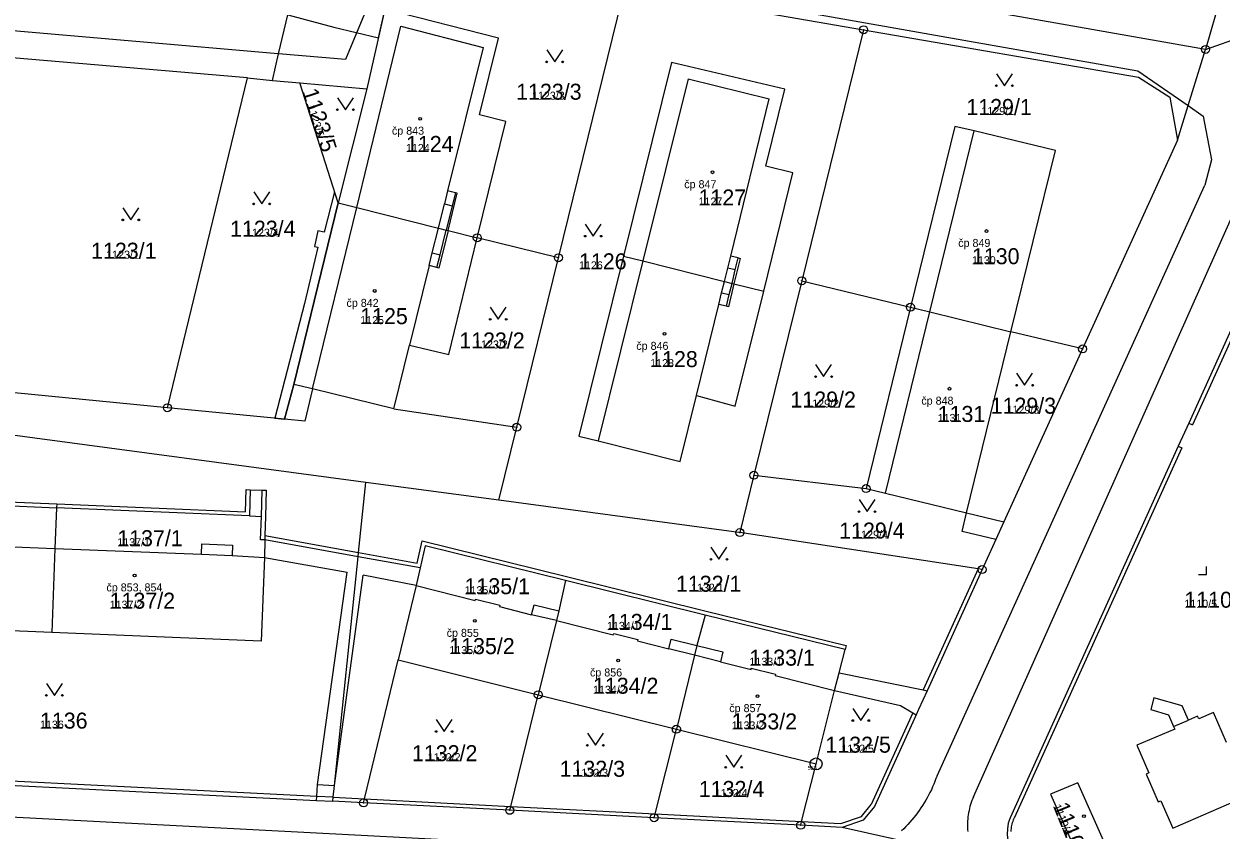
# Model space of a CAD drawing. Extents: x -763628 to -761565, y -976033 to -973833.
# Drawn here: x -762144.5 to -761994.9, y -975218.9 to -975118.1 of the extents above; entities that cross this region are included whole.
import ezdxf

# ---------------------------------------------------------------- set-up
doc = ezdxf.new("R2010")
doc.units = 0
for name, color, linetype in [('KN_cisla parcel 1000', 7, 'Continuous'), ('KN_cisla parcel 500', 7, 'Continuous'), ('KN_cisla popisna 500', 7, 'Continuous'), ('KN_hranice parcel', 7, 'Continuous'), ('KN_vecna bremena', 7, 'Continuous'), ('KN_vnitrni kresba parcel', 7, 'Continuous'), ('KN_znacky bodu BP', 7, 'Continuous'), ('KN_znacky budov', 7, 'Continuous'), ('KN_znacky kultur', 7, 'Continuous')]:
    doc.layers.add(name, color=color, linetype=linetype)

msp = doc.modelspace()

# ---------------------------------------------------------------- linework, layer by layer
at = {"layer": 'KN_hranice parcel'}
for p, q in [((-761992.18, -975104.83), (-761996.86, -975121.33)), ((-762077.74, -975147.37), (-762069.47, -975113.71)), ((-762069.47, -975113.71), (-762039.6, -975118.87)), ((-761996.86, -975121.33), (-762031.45, -975115.27)), ((-762099.41, -975116.32), (-762101.69, -975126.28)), ((-762039.6, -975118.87), (-762047.32, -975150.24)), ((-762039.6, -975118.87), (-762005.24, -975124.81)), ((-762116.6, -975124.9), (-762113.48, -975125.21)), ((-762113.48, -975125.21), (-762110.05, -975125.52)), ((-762105.28, -975140.52), (-762110.05, -975125.52)), ((-762110.05, -975125.52), (-762101.69, -975126.28)), ((-762101.69, -975126.28), (-762105.28, -975140.52)), ((-762000.37, -975132.68), (-762012.23, -975158.76)), ((-762105.28, -975140.52), (-762110.79, -975163.2)), ((-762077.74, -975147.37), (-762087.88, -975144.88)), ((-762082.95, -975168.55), (-762077.74, -975147.37)), ((-762047.32, -975150.24), (-762053.3, -975174.56)), ((-762047.32, -975150.24), (-762033.74, -975153.55)), ((-762033.74, -975153.55), (-762039.29, -975176.22)), ((-762026.72, -975179.25), (-762021.18, -975156.61)), ((-762012.23, -975158.76), (-762021.18, -975156.61)), ((-762012.23, -975158.76), (-762022.07, -975180.38)), ((-762098.32, -975166.26), (-762082.95, -975168.55)), ((-762101.8, -975175.46), (-762152.19, -975168.72)), ((-762085.19, -975177.68), (-762082.95, -975168.55)), ((-762085.19, -975177.68), (-762101.8, -975175.46)), ((-762053.3, -975174.56), (-762055.06, -975181.71)), ((-762053.3, -975174.56), (-762039.29, -975176.22)), ((-762026.72, -975179.25), (-762022.07, -975180.38)), ((-762140.66, -975183.72), (-762141.06, -975194.21)), ((-762095.5, -975188.33), (-762097.76, -975197.63)), ((-762076.86, -975187.7), (-762077.68, -975191.51)), ((-762059.41, -975192.02), (-762076.86, -975187.7)), ((-762077.68, -975191.51), (-762077.99, -975192.72)), ((-762077.99, -975192.72), (-762080.26, -975201.99)), ((-762059.41, -975192.02), (-762060.42, -975195.84)), ((-762097.76, -975197.63), (-762080.26, -975201.99)), ((-762080.26, -975201.99), (-762063, -975206.29)), ((-762045.54, -975210.64), (-762043.23, -975201.44)), ((-762063, -975206.29), (-762045.54, -975210.64)), ((-762102.09, -975215.5), (-762105.93, -975215.3)), ((-762083.82, -975216.43), (-762102.09, -975215.5)), ((-762065.78, -975217.36), (-762083.82, -975216.43)), ((-762047.46, -975218.29), (-762065.78, -975217.36)), ((-762042.28, -975218.56), (-762047.46, -975218.29))]:
    msp.add_line(p, q, dxfattribs=at)
for points in [[(-762113.48, -975125.21), (-762112.7, -975121.9), (-762111.31, -975115.95), (-762110.16, -975111.06)], [(-762087.88, -975144.88), (-762084.3, -975130.34), (-762087.6, -975129.52), (-762085.23, -975119.93), (-762099.41, -975116.32)], [(-762000.37, -975132.68), (-761999.04, -975128.36), (-761996.86, -975121.33)], [(-762116.6, -975124.9), (-762117.08, -975124.85), (-762148, -975122.21)], [(-762052.08, -975151.55), (-762048.43, -975136.77), (-762051.81, -975135.94), (-762049.45, -975126.32), (-762063.6, -975122.97), (-762069.6, -975147.16)], [(-762110.79, -975163.2), (-762111.97, -975167.53), (-762126.6, -975166.11), (-762116.6, -975124.9)], [(-762005.24, -975124.81), (-762001.31, -975127.31), (-762000.37, -975132.68)], [(-762021.18, -975156.61), (-762015.6, -975133.95), (-762025.78, -975131.52), (-762028.21, -975130.95), (-762033.74, -975153.55)], [(-762105.28, -975140.52), (-762102.95, -975141.09), (-762092.74, -975143.68), (-762091.77, -975143.92), (-762091.53, -975143.97), (-762087.88, -975144.88)], [(-762098.32, -975166.26), (-762096.35, -975158.28), (-762091.45, -975159.47), (-762087.88, -975144.88)], [(-762069.6, -975147.16), (-762075.18, -975169.66), (-762072.76, -975170.26), (-762062.52, -975172.85), (-762060.49, -975164.58), (-762055.64, -975165.94), (-762052.08, -975151.55)], [(-762069.6, -975147.16), (-762067.18, -975147.77), (-762056.99, -975150.34), (-762056.04, -975150.57), (-762055.8, -975150.63), (-762052.08, -975151.55)], [(-761990.94, -975150.34), (-761998.96, -975168.04), (-762000.27, -975170.93), (-762021.29, -975217.37)], [(-762033.74, -975153.55), (-762031.31, -975154.14), (-762021.18, -975156.61)], [(-762098.32, -975166.26), (-762108.45, -975163.77), (-762110.79, -975163.2)], [(-762177.52, -975184.35), (-762172.55, -975180.41), (-762167.35, -975179.45), (-762167.16, -975173.93), (-762166.66, -975173.95), (-762165.16, -975174), (-762164.66, -975174.01), (-762164.76, -975177.11), (-762140.43, -975178.11)], [(-762105.93, -975215.3), (-762105.88, -975214.8), (-762105.72, -975213.31), (-762102.77, -975184.74), (-762102.71, -975184.21), (-762101.8, -975175.46)], [(-762140.43, -975178.11), (-762116.84, -975179.13), (-762116.76, -975176.35), (-762116.26, -975176.37), (-762114.76, -975176.42), (-762114.26, -975176.43), (-762114.36, -975179.7), (-762114.43, -975182.08), (-762114.44, -975182.64), (-762114.48, -975184.84)], [(-762039.29, -975176.22), (-762036.86, -975176.81), (-762026.72, -975179.25)], [(-762140.43, -975178.11), (-762140.45, -975178.61), (-762140.66, -975183.72)], [(-762055.06, -975181.71), (-762055.21, -975181.69), (-762085.19, -975177.68)], [(-762167, -975182.6), (-762162.92, -975182.77), (-762162.87, -975181.42), (-762159.05, -975181.58), (-762159.11, -975182.94), (-762140.66, -975183.72)], [(-762022.07, -975180.38), (-762023.08, -975182.6), (-762024.78, -975186.34)], [(-762141.06, -975194.21), (-762167.26, -975193.14), (-762167, -975182.6)], [(-762024.78, -975186.34), (-762025.3, -975186.26), (-762055.06, -975181.71)], [(-762140.66, -975183.72), (-762122.34, -975184.42), (-762122.32, -975183.12), (-762118.47, -975183.29), (-762118.53, -975184.57), (-762114.48, -975184.84)], [(-762076.86, -975187.7), (-762094.37, -975183.36), (-762095.01, -975186.14), (-762095.5, -975188.33)], [(-762114.48, -975184.84), (-762114.9, -975195.27), (-762141.06, -975194.21)], [(-762024.78, -975186.34), (-762031.66, -975201.49), (-762032.72, -975203.82), (-762033.03, -975204.51)], [(-762095.5, -975188.33), (-762088.15, -975190.19), (-762088.1, -975190.02), (-762085.06, -975190.79), (-762085.1, -975190.97), (-762081.09, -975191.99), (-762080.78, -975190.73), (-762077.68, -975191.51)], [(-762077.99, -975192.72), (-762070.88, -975194.51), (-762070.83, -975194.33), (-762067.83, -975195.09), (-762067.87, -975195.26), (-762063.94, -975196.25), (-762063.64, -975195.03), (-762060.42, -975195.84)], [(-762043.23, -975201.44), (-762042.63, -975199.24), (-762041.91, -975196.32), (-762059.41, -975192.02)], [(-762060.42, -975195.84), (-762060.72, -975197.05), (-762063, -975206.29)], [(-762060.42, -975195.84), (-762057.19, -975196.64), (-762057.5, -975197.86), (-762053.65, -975198.82), (-762053.63, -975198.68), (-762050.62, -975199.43), (-762050.65, -975199.58), (-762043.23, -975201.44)], [(-762102.09, -975215.5), (-762101.97, -975215), (-762097.76, -975197.63)], [(-762083.82, -975216.43), (-762083.7, -975215.95), (-762080.26, -975201.99)], [(-762043.23, -975201.44), (-762034.99, -975203.31), (-762033.46, -975204.25), (-762033.03, -975204.51)], [(-761994.23, -975207.97), (-761995.85, -975204.21), (-761997.69, -975205), (-761997.85, -975204.67), (-761999.01, -975205.16), (-761999.79, -975203.38), (-762003.34, -975202.38), (-762003.7, -975203.84), (-762001.51, -975204.49), (-762000.86, -975205.94), (-762000.72, -975206.29), (-762005.43, -975208.29), (-762003.97, -975211.76), (-762004.27, -975211.91), (-762002.77, -975215.39), (-762002.44, -975215.24), (-762000.95, -975218.67), (-761991.39, -975214.48)], [(-762033.03, -975204.51), (-762038.22, -975215.94), (-762039.65, -975217.68), (-762042.28, -975218.56)], [(-762065.78, -975217.36), (-762065.66, -975216.88), (-762063, -975206.29)], [(-762047.46, -975218.29), (-762047.34, -975217.83), (-762045.54, -975210.64)], [(-762176.53, -975211.78), (-762107.95, -975215.2), (-762105.93, -975215.3)], [(-762012.81, -975213), (-762016.25, -975214.43), (-762012.81, -975222.13), (-762009.46, -975220.59), (-762012.81, -975213)], [(-762018.14, -975224.06), (-762025.69, -975222.34), (-762035.96, -975220), (-762042.28, -975218.56)], [(-762021.29, -975217.37), (-762021.51, -975218.05), (-762021.63, -975218.75), (-762021.65, -975219.46), (-762021.57, -975220.16), (-762021.39, -975220.85), (-762021.22, -975221.29), (-762020.89, -975221.92), (-762020.47, -975222.5), (-762019.98, -975223.01), (-762019.42, -975223.44), (-762018.8, -975223.8), (-762018.14, -975224.06)]]:
    msp.add_lwpolyline(points, dxfattribs=at)
at = {"layer": 'KN_vecna bremena'}
for points in [[(-762107.89, -975101.84), (-762110.16, -975111.06), (-762111.31, -975115.95), (-762111.56, -975117.03), (-762105.82, -975118.56), (-762100.23, -975119.89), (-762099.56, -975116.96), (-762105.09, -975115.65), (-762108.87, -975114.64), (-762107.45, -975101.95)], [(-762109.45, -975153.08), (-762113.17, -975167.42), (-762111.97, -975167.53), (-762110.79, -975163.2), (-762105.28, -975140.52), (-762105.73, -975139.12), (-762107.01, -975144.19), (-762107.79, -975144.01), (-762108.24, -975145.96), (-762107.82, -975146.06)]]:
    msp.add_lwpolyline(points, close=True, dxfattribs=at)
at = {"layer": 'KN_vnitrni kresba parcel'}
for p, q in [((-762092.15, -975108.68), (-762005.33, -975124)), ((-762113.24, -975121.85), (-762213.18, -975113.18)), ((-762101.57, -975115.89), (-762104.35, -975122.6)), ((-762102.95, -975141.09), (-762097.45, -975118.44)), ((-762097.45, -975118.44), (-762087.16, -975121.1)), ((-761996.86, -975121.33), (-761992.16, -975119.67)), ((-762087.16, -975121.1), (-762091.58, -975139)), ((-762112.7, -975121.9), (-762113.24, -975121.85)), ((-762104.35, -975122.6), (-762112.7, -975121.9)), ((-762005.33, -975124), (-761999.04, -975128.36)), ((-762061.54, -975125.03), (-762067.18, -975147.77)), ((-762061.54, -975125.03), (-762051.39, -975127.51)), ((-762056.21, -975147.16), (-762051.39, -975127.51)), ((-761999.04, -975128.36), (-761997.15, -975129.67)), ((-761997.15, -975129.67), (-761996.11, -975135.13)), ((-762031.31, -975154.14), (-762025.78, -975131.52)), ((-762025.86, -975214.73), (-761989.39, -975132.82)), ((-761996.11, -975135.13), (-761996.96, -975138.32)), ((-762091.58, -975139), (-762091.99, -975140.64)), ((-762090.61, -975139.24), (-762091.58, -975139)), ((-762091.53, -975143.97), (-762090.37, -975139.3)), ((-762090.61, -975139.24), (-762091.02, -975140.88)), ((-762090.37, -975139.3), (-762090.61, -975139.24)), ((-762030.42, -975212.11), (-761996.96, -975138.32)), ((-762092.74, -975143.68), (-762091.99, -975140.64)), ((-762091.99, -975140.64), (-762091.02, -975140.88)), ((-762091.02, -975140.88), (-762091.77, -975143.92)), ((-762108.45, -975163.77), (-762102.95, -975141.09)), ((-762093.5, -975146.75), (-762092.74, -975143.68)), ((-762091.53, -975143.97), (-762092.69, -975148.66)), ((-762092.53, -975146.99), (-762091.77, -975143.92)), ((-762093.9, -975148.36), (-762093.5, -975146.75)), ((-762093.5, -975146.75), (-762092.53, -975146.99)), ((-762092.93, -975148.6), (-762092.53, -975146.99)), ((-762093.9, -975148.36), (-762096.35, -975158.28)), ((-762092.93, -975148.6), (-762093.9, -975148.36)), ((-762067.18, -975147.77), (-762072.76, -975170.26)), ((-762056.58, -975148.67), (-762056.21, -975147.16)), ((-762055.26, -975147.4), (-762056.21, -975147.16)), ((-762055.02, -975147.45), (-762055.8, -975150.63)), ((-762055.63, -975148.9), (-762055.26, -975147.4)), ((-762055.26, -975147.4), (-762055.02, -975147.45)), ((-762092.69, -975148.66), (-762092.93, -975148.6)), ((-762056.99, -975150.34), (-762056.58, -975148.67)), ((-762055.63, -975148.9), (-762056.58, -975148.67)), ((-762056.04, -975150.57), (-762055.63, -975148.9)), ((-762057.34, -975151.75), (-762056.99, -975150.34)), ((-762055.8, -975150.63), (-762056.5, -975153.5)), ((-762056.39, -975151.98), (-762056.04, -975150.57)), ((-761990.67, -975150.94), (-761998.51, -975168.24)), ((-762057.7, -975153.21), (-762057.34, -975151.75)), ((-762057.34, -975151.75), (-762056.39, -975151.98)), ((-762056.75, -975153.44), (-762056.39, -975151.98)), ((-762060.49, -975164.58), (-762057.7, -975153.21)), ((-762056.75, -975153.44), (-762057.7, -975153.21)), ((-762056.5, -975153.5), (-762056.75, -975153.44)), ((-762036.86, -975176.81), (-762031.31, -975154.14)), ((-762126.6, -975166.11), (-762151.72, -975163.68)), ((-762108.45, -975163.77), (-762109.42, -975167.78)), ((-762109.42, -975167.78), (-762111.97, -975167.53)), ((-761998.96, -975168.04), (-761998.51, -975168.24)), ((-762000.27, -975170.93), (-761999.82, -975171.14)), ((-761999.82, -975171.14), (-762020.78, -975217.42)), ((-762116.26, -975176.37), (-762116.36, -975179.64)), ((-762114.86, -975179.69), (-762114.76, -975176.42)), ((-762165.27, -975177.59), (-762140.45, -975178.61)), ((-762116.36, -975179.64), (-762140.45, -975178.61)), ((-762116.36, -975179.64), (-762114.86, -975179.69)), ((-762114.95, -975182.62), (-762114.86, -975179.69)), ((-762027.29, -975181.59), (-762026.72, -975179.25)), ((-762114.44, -975182.64), (-762114.95, -975182.62)), ((-762102.77, -975184.74), (-762114.44, -975182.64)), ((-762114.43, -975182.08), (-762102.71, -975184.21)), ((-762095.39, -975185.54), (-762094.75, -975182.76)), ((-762094.75, -975182.76), (-762076.74, -975187.22)), ((-762023.08, -975182.6), (-762027.29, -975181.59)), ((-762122.34, -975184.42), (-762118.53, -975184.57)), ((-762102.71, -975184.21), (-762095.39, -975185.54)), ((-762114.48, -975184.84), (-762104.12, -975186.67)), ((-762095.01, -975186.14), (-762102.77, -975184.74)), ((-762107.85, -975213.2), (-762104.12, -975186.67)), ((-762105.72, -975213.31), (-762102.15, -975187.03)), ((-762095.5, -975188.33), (-762102.15, -975187.03)), ((-762076.74, -975187.22), (-762059.29, -975191.53)), ((-762025.3, -975186.26), (-762032.16, -975201.39)), ((-762059.29, -975191.53), (-762041.79, -975195.83)), ((-762077.99, -975192.72), (-762081.09, -975191.99)), ((-762060.72, -975197.05), (-762063.94, -975196.25)), ((-762041.79, -975195.83), (-762041.91, -975196.32)), ((-762057.5, -975197.86), (-762060.72, -975197.05)), ((-762042.63, -975199.24), (-762032.16, -975201.39)), ((-762032.16, -975201.39), (-762031.66, -975201.49)), ((-762033.46, -975204.25), (-762038.65, -975215.69)), ((-762000.86, -975205.94), (-761999.01, -975205.16)), ((-762107.92, -975214.7), (-762176.5, -975211.28)), ((-762107.92, -975214.7), (-762107.85, -975213.2)), ((-762107.85, -975213.2), (-762105.72, -975213.31)), ((-762187.24, -975215.13), (-762041.41, -975222.7)), ((-762107.95, -975215.2), (-762107.92, -975214.7)), ((-762105.88, -975214.8), (-762107.92, -975214.7)), ((-762105.88, -975214.8), (-762101.97, -975215)), ((-762101.97, -975215), (-762083.7, -975215.95)), ((-762039.84, -975217.21), (-762038.65, -975215.69)), ((-762083.7, -975215.95), (-762065.66, -975216.88)), ((-762065.66, -975216.88), (-762047.34, -975217.83)), ((-762042.44, -975218.08), (-762039.84, -975217.21)), ((-762047.34, -975217.83), (-762042.44, -975218.08))]:
    msp.add_line(p, q, dxfattribs=at)
for points in [[(-762030.42, -975212.11), (-762030.55, -975212.46), (-762030.68, -975212.81), (-762030.83, -975213.16), (-762030.97, -975213.51), (-762031.13, -975213.85), (-762031.3, -975214.19), (-762031.47, -975214.52), (-762031.65, -975214.85), (-762031.83, -975215.18), (-762032.02, -975215.5), (-762032.22, -975215.82), (-762032.43, -975216.13), (-762032.64, -975216.44), (-762032.86, -975216.75), (-762033.09, -975217.05), (-762033.32, -975217.34), (-762033.56, -975217.63), (-762033.8, -975217.92), (-762034.05, -975218.2), (-762034.31, -975218.47), (-762034.57, -975218.74), (-762034.84, -975219.01)], [(-762025.86, -975214.73), (-762025.96, -975214.97), (-762026.06, -975215.22), (-762026.15, -975215.46), (-762026.23, -975215.71), (-762026.3, -975215.96), (-762026.36, -975216.22), (-762026.42, -975216.47), (-762026.47, -975216.73), (-762026.52, -975216.99), (-762026.55, -975217.25), (-762026.58, -975217.51), (-762026.6, -975217.77), (-762026.62, -975218.03), (-762026.62, -975218.29), (-762026.62, -975218.55), (-762026.61, -975218.82), (-762026.59, -975219.08)], [(-762021.16, -975219.07), (-762021.15, -975218.88), (-762021.13, -975218.69), (-762021.11, -975218.51), (-762021.07, -975218.32), (-762021.03, -975218.14), (-762020.98, -975217.95), (-762020.92, -975217.77), (-762020.85, -975217.6), (-762020.78, -975217.42)]]:
    msp.add_lwpolyline(points, dxfattribs=at)
at = {"layer": 'KN_znacky bodu BP'}
for centre, radius in [((-762039.6, -975118.87), 0.5), ((-762039.6, -975118.87), 0.0303), ((-761996.86, -975121.33), 0.5), ((-761996.86, -975121.33), 0.0303), ((-762087.88, -975144.88), 0.5), ((-762087.88, -975144.88), 0.0303), ((-762077.74, -975147.37), 0.5), ((-762077.74, -975147.37), 0.0303), ((-762047.32, -975150.24), 0.5), ((-762047.32, -975150.24), 0.0303), ((-762033.74, -975153.55), 0.5), ((-762033.74, -975153.55), 0.0303), ((-762012.23, -975158.76), 0.5), ((-762012.23, -975158.76), 0.0303), ((-762126.6, -975166.11), 0.5), ((-762126.6, -975166.11), 0.0303), ((-762082.95, -975168.55), 0.5), ((-762082.95, -975168.55), 0.0303), ((-762053.3, -975174.56), 0.5), ((-762053.3, -975174.56), 0.0303), ((-762039.29, -975176.22), 0.5), ((-762039.29, -975176.22), 0.0303), ((-762055.06, -975181.71), 0.5), ((-762055.06, -975181.71), 0.0303), ((-762024.78, -975186.34), 0.5), ((-762024.78, -975186.34), 0.0303), ((-762080.26, -975201.99), 0.5), ((-762080.26, -975201.99), 0.0303), ((-762063, -975206.29), 0.5), ((-762063, -975206.29), 0.0303), ((-762045.54, -975210.64), 0.75), ((-762045.54, -975210.64), 0.03), ((-762102.09, -975215.5), 0.5), ((-762102.09, -975215.5), 0.0303), ((-762083.82, -975216.43), 0.5), ((-762083.82, -975216.43), 0.0303), ((-762065.78, -975217.36), 0.5), ((-762065.78, -975217.36), 0.0303), ((-762047.46, -975218.29), 0.5), ((-762047.46, -975218.29), 0.0303)]:
    msp.add_circle(centre, radius, dxfattribs=at)
at = {"layer": 'KN_znacky budov'}
for centre in [(-762095.02, -975130), (-762058.49, -975136.69), (-762024.25, -975144.03), (-762100.7, -975151.52), (-762064.48, -975156.89), (-762028.86, -975163.74), (-762130.7, -975187.08), (-762088.18, -975192.76), (-762070.27, -975197.71), (-762052.86, -975202.17), (-762012.06, -975217.16)]:
    msp.add_circle(centre, 0.175, dxfattribs=at)
at = {"layer": 'KN_znacky kultur'}
for p, q in [((-761997.73, -975186.96), (-761996.73, -975186.96)), ((-761996.73, -975186.96), (-761996.73, -975185.96))]:
    msp.add_line(p, q, dxfattribs=at)
for points in [[(-762079.2, -975121.39), (-762078.2, -975122.89), (-762077.2, -975121.39)], [(-762023, -975124.37), (-762022, -975125.87), (-762021, -975124.37)], [(-762105.36, -975127.37), (-762104.36, -975128.87), (-762103.36, -975127.37)], [(-762115.82, -975139.14), (-762114.82, -975140.64), (-762113.82, -975139.14)], [(-762132.18, -975141.14), (-762131.18, -975142.64), (-762130.18, -975141.14)], [(-762074.39, -975143.17), (-762073.39, -975144.67), (-762072.39, -975143.17)], [(-762086.26, -975153.56), (-762085.26, -975155.06), (-762084.26, -975153.56)], [(-762045.59, -975160.73), (-762044.59, -975162.23), (-762043.59, -975160.73)], [(-762020.48, -975161.8), (-762019.48, -975163.3), (-762018.48, -975161.8)], [(-762040.17, -975177.6), (-762039.17, -975179.1), (-762038.17, -975177.6)], [(-762058.67, -975183.55), (-762057.67, -975185.05), (-762056.67, -975183.55)], [(-762141.73, -975200.57), (-762140.73, -975202.07), (-762139.73, -975200.57)], [(-762040.95, -975203.71), (-762039.95, -975205.21), (-762038.95, -975203.71)], [(-762093.02, -975205.08), (-762092.02, -975206.58), (-762091.02, -975205.08)], [(-762074.12, -975206.8), (-762073.12, -975208.3), (-762072.12, -975206.8)], [(-762056.83, -975209.55), (-762055.83, -975211.05), (-762054.83, -975209.55)]]:
    msp.add_lwpolyline(points, dxfattribs=at)
for centre in [(-762079.2, -975122.89), (-762077.2, -975122.89), (-762023, -975125.87), (-762021, -975125.87), (-762105.36, -975128.87), (-762103.36, -975128.87), (-762115.82, -975140.64), (-762113.82, -975140.64), (-762132.18, -975142.64), (-762130.18, -975142.64), (-762074.39, -975144.67), (-762072.39, -975144.67), (-762086.26, -975155.06), (-762084.26, -975155.06), (-762045.59, -975162.23), (-762043.59, -975162.23), (-762020.48, -975163.3), (-762018.48, -975163.3), (-762040.17, -975179.1), (-762038.17, -975179.1), (-762058.67, -975185.05), (-762056.67, -975185.05), (-762141.73, -975202.07), (-762139.73, -975202.07), (-762040.95, -975205.21), (-762038.95, -975205.21), (-762093.02, -975206.58), (-762091.02, -975206.58), (-762074.12, -975208.3), (-762072.12, -975208.3), (-762056.83, -975211.05), (-762054.83, -975211.05)]:
    msp.add_circle(centre, 0.1, dxfattribs=at)

# ---------------------------------------------------------------- texts
at = {"layer": 'KN_cisla parcel 1000'}
for s, p in [('1123/3', (-762083.02, -975127.62)), ('1129/1', (-762026.76, -975129.53)), ('1124', (-762096.79, -975134.15)), ('1127', (-762060.23, -975140.84)), ('1123/4', (-762118.77, -975144.74)), ('1123/1', (-762136.14, -975147.49)), ('1126', (-762075.17, -975148.82)), ('1130', (-762026.06, -975148.18)), ('1125', (-762102.51, -975155.67)), ('1123/2', (-762090.13, -975158.71)), ('1128', (-762066.27, -975161.04)), ('1129/2', (-762048.74, -975166.09)), ('1129/3', (-762023.72, -975166.86)), ('1131', (-762030.34, -975167.89)), ('1137/1', (-762132.87, -975183.42)), ('1129/4', (-762042.65, -975182.47)), ('1135/1', (-762089.47, -975189.42)), ('1132/1', (-762063.05, -975189.11)), ('1137/2', (-762133.82, -975191.23)), ('1110/5', (-761999.51, -975191.11)), ('1134/1', (-762071.67, -975193.88)), ('1135/2', (-762091.38, -975196.91)), ('1133/1', (-762053.87, -975198.35)), ('1134/2', (-762073.42, -975201.86)), ('1136', (-762142.53, -975206.22)), ('1133/2', (-762056.09, -975206.32)), ('1132/2', (-762096.04, -975210.29)), ('1132/5', (-762044.37, -975209.23)), ('1132/3', (-762077.59, -975212.24)), ('1132/4', (-762060.19, -975214.76))]:
    msp.add_text(s, height=2, dxfattribs=at).set_placement(p)
for s, rotation, p in [('1123/5', 288, (-762109.79, -975126.57)), ('1110/4', 292, (-762015.94, -975215.9))]:
    msp.add_text(s, height=2, rotation=rotation, dxfattribs=at).set_placement(p)
at = {"layer": 'KN_cisla parcel 500'}
for s, p in [('1123/3', (-762081.04, -975127.62)), ('1129/1', (-762024.88, -975129.53)), ('1124', (-762096.79, -975134.15)), ('1127', (-762060.23, -975140.84)), ('1123/4', (-762116.77, -975144.74)), ('1123/1', (-762134.26, -975147.49)), ('1126', (-762075.17, -975148.82)), ('1130', (-762026.06, -975148.18)), ('1125', (-762102.51, -975155.67)), ('1123/2', (-762088.15, -975158.71)), ('1128', (-762066.27, -975161.04)), ('1129/2', (-762046.76, -975166.09)), ('1129/3', (-762021.73, -975166.86)), ('1131', (-762030.34, -975167.89)), ('1129/4', (-762040.65, -975182.47)), ('1137/1', (-762132.87, -975183.42)), ('1135/1', (-762089.47, -975189.42)), ('1132/1', (-762061.17, -975189.11)), ('1137/2', (-762133.82, -975191.23)), ('1110/5', (-761999.51, -975191.11)), ('1134/1', (-762071.67, -975193.88)), ('1135/2', (-762091.38, -975196.91)), ('1133/1', (-762053.87, -975198.35)), ('1134/2', (-762073.42, -975201.86)), ('1136', (-762142.53, -975206.22)), ('1133/2', (-762056.09, -975206.32)), ('1132/5', (-762042.39, -975209.23)), ('1132/2', (-762094.06, -975210.29)), ('1132/3', (-762075.61, -975212.24)), ('1132/4', (-762058.19, -975214.76))]:
    msp.add_text(s, height=1, dxfattribs=at).set_placement(p)
for s, rotation, p in [('1123/5', 288, (-762109.18, -975128.46)), ('1110/4', 292, (-762015.94, -975215.9))]:
    msp.add_text(s, height=1, rotation=rotation, dxfattribs=at).set_placement(p)
at = {"layer": 'KN_cisla popisna 500'}
for s, p in [('čp 843', (-762098.54, -975131.99)), ('čp 847', (-762062.01, -975138.68)), ('čp 849', (-762027.77, -975146.02)), ('čp 842', (-762104.22, -975153.51)), ('čp 846', (-762068, -975158.88)), ('čp 848', (-762032.38, -975165.73)), ('čp 853, 854', (-762134.22, -975189.07)), ('čp 855', (-762091.7, -975194.75)), ('čp 856', (-762073.79, -975199.7)), ('čp 857', (-762056.38, -975204.16))]:
    msp.add_text(s, height=1, dxfattribs=at).set_placement(p)
at = {"layer": 'KN_znacky bodu BP'}
msp.add_text('553', height=0.5, dxfattribs=at).set_placement((-762046.59, -975211.39))

doc.saveas('drawing.dxf')
